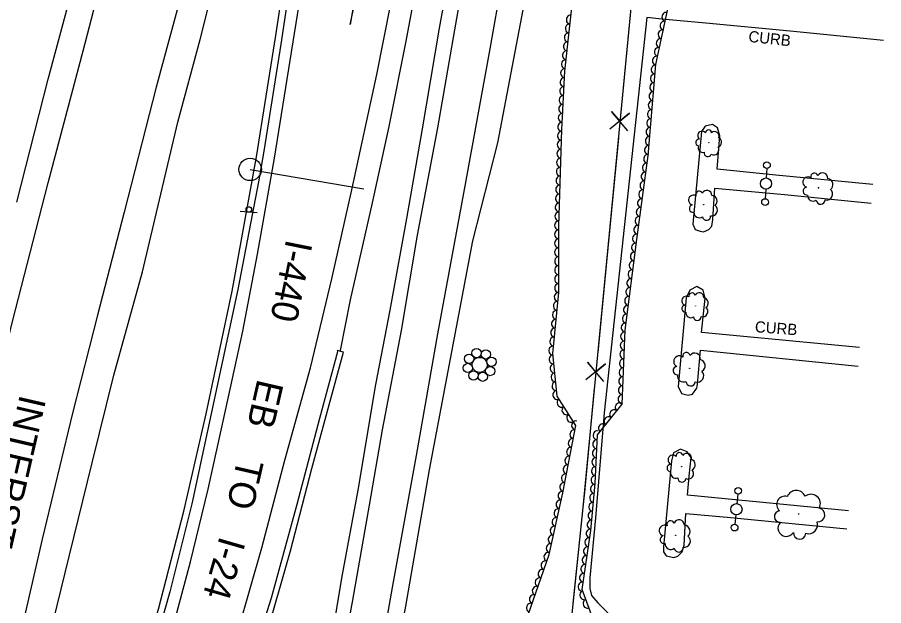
# Model space of a CAD drawing. Extents: x 1722896 to 1754269, y 648279 to 666297.
# Drawn here: x 1753758.5 to 1754145.5, y 654149.6 to 654412.3 of the extents above; entities that cross this region are included whole.
import ezdxf

# ---------------------------------------------------------------- set-up
doc = ezdxf.new("R2010")
doc.units = 0
for name, color, linetype in [('DESIGN - CENTERLINE - Proposed Text', 7, 'Continuous'), ('DESIGN - PUBLIC HEARING - Shapes', 7, 'Continuous'), ('DESIGN - SCRATCH - User 1', 7, 'Continuous'), ('DESIGN - SHEET - Linework', 7, 'Continuous'), ('SURVEY - CENTERLINE - Preliminary Text', 7, 'Continuous'), ('SURVEY - DTM - Breaklines', 7, 'Continuous'), ('SURVEY - VEGETATION - Features with Text', 7, 'Continuous')]:
    doc.layers.add(name, color=color, linetype=linetype)

msp = doc.modelspace()

# ---------------------------------------------------------------- linework, layer by layer
at = {"layer": 'DESIGN - CENTERLINE - Proposed Text'}
for points in [[(1754086.74, 654984.27), (1754081.58, 654936.91), (1754076.76, 654892.09), (1754070.63, 654830.18), (1754065.84, 654781.45), (1754062.33, 654743.83), (1754058.83, 654686.74), (1754054.63, 654643.92), (1754047.01, 654566.87), (1754011.15, 654193.48), (1753992.53, 654013.5), (1753984.63, 653986.33), (1753984.9, 653889.16), (1753981.03, 653847.44)], [(1754033.32, 654424.35), (1754028.54, 654374.58)], [(1754031.22, 654361.67), (1754024.01, 654370.29), (1754027.61, 654365.93), (1754031.98, 654369.53), (1754023.26, 654362.43)], [(1754027.01, 654358.55), (1754022.57, 654312.37)], [(1754022.57, 654312.37), (1754017.79, 654262.6)], [(1754020.47, 654249.68), (1754013.26, 654258.31), (1754016.86, 654253.95), (1754021.22, 654257.54), (1754012.51, 654250.45)], [(1754016.25, 654246.57), (1754011.82, 654200.38)], [(1754011.82, 654200.38), (1754011.15, 654193.48), (1754006.72, 654150.64)]]:
    msp.add_lwpolyline(points, dxfattribs=at)
at = {"layer": 'DESIGN - PUBLIC HEARING - Shapes'}
for p, q in [((1753862.49, 654344.41), (1753913.3, 654335.76)), ((1753862.53, 654344.4), (1753862.53, 654344.4)), ((1753865.56, 654325.03), (1753858.08, 654325.57))]:
    msp.add_line(p, q, dxfattribs=at)
for centre, radius in [((1753862.49, 654344.41), 5), ((1753861.89, 654326.52), 1.25)]:
    msp.add_circle(centre, radius, dxfattribs=at)
at = {"layer": 'DESIGN - SCRATCH - User 1'}
for points in [[(1753763.63, 653988.47), (1753770.86, 654006.84), (1753790.4, 654053.95), (1753805.13, 654094.56), (1753821.52, 654148.14), (1753832.93, 654192.43), (1753842.82, 654235.28), (1753854.43, 654289.99), (1753865.33, 654349.95), (1753873.91, 654404.17), (1753880.85, 654449.64), (1753889.9, 654504.45), (1753897, 654549.66), (1753905.4, 654605.7), (1753913.62, 654657.92), (1753922.83, 654713.41), (1753929.26, 654756.83), (1753938, 654807.47), (1753940.15, 654807.16), (1753939.99, 654804.99)], [(1753939.99, 654804.99), (1753933.05, 654761.28), (1753925.07, 654712.32), (1753918.28, 654672.24), (1753912.4, 654635.76), (1753907.23, 654602.84), (1753902.61, 654569.68), (1753897.66, 654535.36), (1753891.12, 654492.55), (1753882.98, 654446.06), (1753876.2, 654400.37), (1753868.56, 654352.55), (1753866.17, 654338.81), (1753857, 654290.79), (1753836.41, 654195.13), (1753826.59, 654155.83), (1753817.12, 654122.26), (1753803.49, 654081.12), (1753786.25, 654035.48), (1753765.23, 653987.59)], [(1753802.83, 653973.26), (1753812.4, 653994.64), (1753824.8, 654022.64), (1753838.74, 654055.63), (1753851.03, 654087.44), (1753859.72, 654113.96), (1753872.07, 654153.21), (1753883.49, 654194.96), (1753893.66, 654233.39), (1753901.61, 654263.1)], [(1753803.42, 653971.84), (1753810.03, 653984.11), (1753816.09, 653997.75), (1753838.34, 654047.15), (1753855.86, 654093.56), (1753869.02, 654134.07), (1753880.54, 654174.14), (1753890.08, 654210.93), (1753904.25, 654262.89), (1753901.36, 654263.6), (1753901.61, 654263.1)]]:
    msp.add_lwpolyline(points, dxfattribs=at)
at = {"layer": 'SURVEY - CENTERLINE - Preliminary Text'}
for p, q in [((1753772.29, 654384.7), (1753784.26, 654429.64)), ((1753758.19, 654329.83), (1753772.29, 654384.7))]:
    msp.add_line(p, q, dxfattribs=at)
for points in [[(1754087.83, 655809.66), (1754087.37, 655738.41), (1754086.89, 655679.41), (1754087.29, 655614.25), (1754087.29, 655551.85), (1754087.27, 655498.17), (1754086.97, 655434.58), (1754086.26, 655367.72), (1754083.96, 655297.2), (1754076.66, 655179.22), (1754063.69, 655037.51), (1754023.81, 654669.27), (1754008.58, 654562.61), (1753996.06, 654477.51), (1753973, 654356.25)], [(1753735.57, 653926.4), (1753763.05, 654095.51), (1753770.89, 654127.84), (1753781.59, 654171.66), (1753791.84, 654213.36), (1753801.57, 654252.59), (1753814.46, 654298.65), (1753830.23, 654365.54), (1753840.1, 654402.39), (1753851.08, 654445.71), (1753867.64, 654508.25), (1753876.77, 654545.19), (1753887.02, 654591.14), (1753896.04, 654626.82), (1753906.82, 654673.76), (1753912.65, 654701.37), (1753916.86, 654727.26), (1753921.33, 654748.07), (1753930.54, 654791.01), (1753934, 654807.21), (1753938, 654807.47)], [(1753664.78, 653798.5), (1753665.01, 653800.62), (1753670.01, 653846.95), (1753675.62, 653892.97), (1753682.69, 653936.69), (1753691.43, 653985.63), (1753700.23, 654031.31), (1753709.77, 654077.66), (1753720.65, 654126.06), (1753730.76, 654170.8), (1753743.07, 654222.13), (1753756.33, 654276.58), (1753772.27, 654338.34), (1753787.82, 654397.4), (1753804.87, 654462.71)], [(1753979.93, 654457.38), (1753969.6, 654398.23), (1753958.62, 654337.83), (1753946.13, 654271.07), (1753936.59, 654216.71), (1753925.91, 654157.82), (1753915.19, 654097.19), (1753904.19, 654038.08), (1753893.58, 653979.48), (1753884.71, 653929.86), (1753875.84, 653879.85), (1753866.51, 653828.98), (1753857.5, 653777.12), (1753848.45, 653725.95), (1753839.44, 653674.5), (1753829.59, 653618.85), (1753818.91, 653557.07), (1753809.64, 653502.52), (1753800.72, 653450.7), (1753789.98, 653389.2), (1753781.25, 653335.53), (1753772.02, 653280.83)], [(1753804.95, 653574.31), (1753811.7, 653613.42), (1753819.08, 653656.32), (1753827.27, 653699.78), (1753834.08, 653741.18), (1753841.94, 653784.41), (1753849.62, 653828.37), (1753857.73, 653875.05), (1753866.18, 653921.02), (1753874.47, 653967.77), (1753881.4, 654003.71), (1753889.81, 654049.24), (1753900.12, 654107.9), (1753908.41, 654152.12), (1753915.88, 654194.5), (1753921.69, 654228.21), (1753930.06, 654272.56), (1753937.29, 654315.09), (1753946.3, 654362.93), (1753953.89, 654406.75), (1753961.98, 654452.38)], [(1753770.46, 653985.71), (1753786.94, 654024.12), (1753797.75, 654050.62), (1753809.67, 654082.22), (1753818.78, 654110.17), (1753828.11, 654140.31), (1753835.83, 654169.21), (1753843.7, 654201.72), (1753851.8, 654238.11), (1753859.23, 654272.24), (1753865.77, 654306.55), (1753873.35, 654349.35), (1753880.98, 654396.75), (1753888.4, 654443.17)], [(1753835.96, 654438.29), (1753820.5, 654381.14), (1753806.15, 654325.3), (1753794.3, 654279.39), (1753783.09, 654235.57), (1753769.58, 654179.39), (1753755.52, 654118.34), (1753741.25, 654052.6), (1753729.3, 653990.05), (1753717.45, 653924.44), (1753712.02, 653881.29)], [(1753951.63, 654433.72), (1753946.88, 654407.49), (1753939.2, 654361.62), (1753932.29, 654322.56), (1753924.84, 654281.52), (1753918.51, 654248.44), (1753910.61, 654201.24), (1753903.33, 654161.9), (1753897.93, 654129.51), (1753890.42, 654089.47), (1753882.96, 654049.98), (1753876.65, 654015.26), (1753869.6, 653975.11), (1753862.96, 653941.2), (1753854.81, 653898.54), (1753847.69, 653856.87), (1753840.65, 653817.91), (1753834.97, 653785.77), (1753827.99, 653745.75), (1753819.88, 653700.05), (1753814.18, 653665.72), (1753807.57, 653627.34), (1753799.4, 653582.24)], [(1753902.82, 654263.56), (1753907.27, 654286.17), (1753917.2, 654329.53), (1753924.54, 654363.56), (1753932.19, 654401.7), (1753937.83, 654432.01)], [(1753909.08, 654420.6), (1753907.16, 654409.11), (1753911.42, 654429.24)], [(1753793.36, 653976.26), (1753810.5, 654014.36), (1753825.56, 654047.69), (1753836.96, 654076.76), (1753846.72, 654105.95), (1753857.35, 654139.14), (1753867.68, 654175.45), (1753878, 654214.58), (1753889.48, 654255.82), (1753898.99, 654295.51), (1753907.96, 654335.33), (1753919.08, 654386.71), (1753925.25, 654417.54)], [(1754145.54, 654402.02), (1754103.78, 654406.14), (1754066.11, 654409.69), (1754046.41, 654411.45), (1754039.76, 654412.22), (1754020.71, 654235.69), (1754016.81, 654188.85), (1754014.25, 654162.1), (1754014.19, 654157.31), (1754015.01, 654154.21), (1754017.8, 654150.93), (1754022.1, 654146.65), (1754022.85, 654141.6), (1754022.07, 654128.32), (1754033.37, 654127.5), (1754079.29, 654123.29), (1754124.78, 654119.37)], [(1754140.74, 654337.67), (1754097.42, 654341.82), (1754071.16, 654344.45), (1754072.32, 654359.41), (1754071.31, 654363.04), (1754069.1, 654364.51), (1754065.85, 654363.71), (1754064.14, 654361.38), (1754060.34, 654320.02), (1754061.37, 654317.58), (1754063.48, 654316.86), (1754065.1, 654316.49), (1754067.38, 654317.62), (1754068.71, 654319.06), (1754069.15, 654322.03), (1754070.11, 654335.96), (1754101.3, 654333.14), (1754139.9, 654329.39)], [(1753973, 654356.25), (1753961.89, 654312.49), (1753942.41, 654210.34), (1753931.96, 654149.4), (1753919.76, 654084.33), (1753908.2, 654019.72), (1753895.83, 653956.19), (1753882.91, 653881.84), (1753868.06, 653803.02), (1753858.53, 653746.62), (1753846.89, 653683.25), (1753837.6, 653628.72), (1753826.88, 653565.51), (1753813.83, 653488.87), (1753804.22, 653421.48), (1753789.48, 653343.12), (1753779.22, 653282.72)], [(1754134.77, 654264.85), (1754064.16, 654271.62), (1754065.79, 654286.86), (1754064.86, 654290.43), (1754062.11, 654292.17), (1754058.93, 654290.52), (1754057.34, 654287.14), (1754053.75, 654247.48), (1754055.14, 654244.41), (1754058.18, 654243.56), (1754060.12, 654244.06), (1754062.01, 654246.74), (1754062.38, 654248.49), (1754063.7, 654263.72), (1754134.16, 654256.57)], [(1754129.77, 654191.92), (1754057.86, 654198.97), (1754058.69, 654207.42), (1754059.5, 654215.84), (1754057.81, 654218.28), (1754054.72, 654219.53), (1754051.66, 654217.86), (1754050.81, 654214.24), (1754047.22, 654175.94), (1754047.17, 654173.65), (1754048.4, 654171.87), (1754051.75, 654171.14), (1754053.57, 654171.74), (1754055.51, 654173.64), (1754056.44, 654176.69), (1754057.2, 654190.76), (1754075.58, 654189.12), (1754129.11, 654183.89)]]:
    msp.add_lwpolyline(points, dxfattribs=at)
at = {"layer": 'SURVEY - DTM - Breaklines'}
for p, q in [((1754093.31, 654344.82), (1754093.1, 654340.57)), ((1754092.85, 654335.58), (1754092.63, 654331.34)), ((1754080.41, 654199.41), (1754079.99, 654195.18)), ((1754079.51, 654190.2), (1754079.09, 654185.97))]:
    msp.add_line(p, q, dxfattribs=at)
for centre, radius in [((1754093.39, 654346.32), 1.5), ((1754092.97, 654338.08), 2.5), ((1754092.56, 654329.84), 1.5), ((1753963.63, 654262.4), 2.08), ((1753967.76, 654261.84), 2.08), ((1753960.31, 654259.88), 2.08), ((1753965.03, 654257.14), 3.36), ((1753970.28, 654258.52), 2.08), ((1753959.75, 654255.76), 2.08), ((1753962.27, 654252.44), 2.08), ((1753969.72, 654254.39), 2.08), ((1753966.4, 654251.87), 2.08), ((1754080.55, 654200.9), 1.5), ((1754079.75, 654192.69), 2.5), ((1754078.95, 654184.48), 1.5)]:
    msp.add_circle(centre, radius, dxfattribs=at)
at = {"layer": 'SURVEY - VEGETATION - Features with Text'}
for points in [[(1753940.34, 654014.62), (1753944.12, 654036.02), (1753949.84, 654053.02), (1753952.49, 654072.42), (1753960.64, 654092.78), (1753974.22, 654107.66), (1753983.29, 654121.71), (1753984.37, 654138.66), (1753996.03, 654172.52), (1754002.26, 654200.07), (1754008.02, 654230.15), (1753999.71, 654243.11), (1753997.68, 654262.23), (1754000.46, 654289.38), (1754000.4, 654319), (1754001.79, 654362.25), (1754003.12, 654388.23), (1754007.11, 654424.85)], [(1754016.49, 654141.46), (1754010.76, 654156.91), (1754014.74, 654183.19), (1754016.64, 654204.17), (1754017.65, 654225.93), (1754028.66, 654239.63), (1754030.03, 654272.67), (1754035.2, 654313.11), (1754040.39, 654350.61), (1754043.76, 654391.3), (1754049.44, 654417.46)]]:
    msp.add_lwpolyline(points, dxfattribs=at)
for centre, radius in [((1754067.5, 654356.29), 0.069), ((1754116.43, 654336.18), 0.0823), ((1754065.14, 654328.62), 0.0779), ((1754061.47, 654283.45), 0.0726), ((1754058.83, 654255.54), 0.0867), ((1754055.26, 654211.69), 0.076), ((1754107.52, 654190.56), 0.13), ((1754052.58, 654181), 0.084)]:
    msp.add_circle(centre, radius, dxfattribs=at)
for centre, radius, start, end in [((1754064.43, 654359.49), 1.97, 39.9116, 233.3313), ((1754067.3, 654360.72), 1.36, 359.891, 178.6366), ((1754070.04, 654359.31), 1.98, 337.7748, 134.5637), ((1754063.05, 654356.42), 1.5, 82.5303, 259.8495), ((1754070.9, 654356.54), 2.25, 286.8275, 64.3518), ((1754064.76, 654354.14), 2.13, 157.8174, 284.663), ((1754066.91, 654351.73), 1.65, 167.9763, 342.9765), ((1754069.69, 654353.14), 2.24, 237.7234, 33.5619), ((1754111.79, 654338.73), 2.35, 57.3447, 250.7644), ((1754114.62, 654341.16), 1.62, 17.324, 196.0697), ((1754118.24, 654340.53), 2.36, 355.2079, 151.9968), ((1754120.21, 654337.68), 2.69, 304.2606, 81.7849), ((1754111.32, 654334.74), 1.79, 99.9634, 277.2825), ((1754060.59, 654330.72), 2.23, 61.2575, 254.6772), ((1754063.1, 654333.2), 1.53, 21.2368, 199.9824), ((1754066.57, 654332.84), 2.23, 359.1206, 155.9095), ((1754068.61, 654330.28), 2.55, 308.1734, 85.6976), ((1754114.08, 654332.76), 2.54, 175.2505, 302.0961), ((1754120.04, 654333.39), 2.67, 255.1565, 50.9949), ((1754060.4, 654326.92), 1.7, 103.8761, 281.1953), ((1754068.73, 654326.21), 2.53, 259.0692, 54.9077), ((1754117.39, 654330.79), 1.97, 185.4094, 0.4096), ((1754063.14, 654325.23), 2.4, 179.1632, 306.0088), ((1754066.39, 654323.58), 1.86, 189.3221, 4.3224), ((1754063.1, 654287.27), 2.08, 354.7643, 151.5532), ((1754057.4, 654285.72), 2.08, 56.9011, 250.3208), ((1754059.91, 654287.85), 1.43, 16.8805, 195.6261), ((1754064.82, 654284.74), 2.37, 303.817, 81.3413), ((1754056.96, 654282.21), 1.58, 99.5198, 276.839), ((1754064.64, 654280.96), 2.35, 254.7129, 50.5514), ((1754059.38, 654280.44), 2.24, 174.8069, 301.6525), ((1754062.28, 654278.69), 1.74, 184.9658, 359.966), ((1754057.42, 654260.94), 1.71, 11.9255, 190.6712), ((1754061.16, 654259.93), 2.49, 349.8094, 146.5983), ((1754054.21, 654258.67), 2.48, 51.9462, 245.3659), ((1754062.94, 654256.74), 2.83, 298.8621, 76.3863), ((1754053.33, 654254.54), 1.89, 94.5649, 271.884), ((1754056.02, 654252.18), 2.67, 169.8519, 296.6976), ((1754062.34, 654252.25), 2.81, 249.7579, 45.5964), ((1754059.3, 654249.79), 2.08, 180.0108, 355.0111), ((1754051.36, 654214.65), 2.17, 48.8154, 242.2351), ((1754054.28, 654216.48), 1.5, 8.7947, 187.5403), ((1754057.51, 654215.41), 2.18, 346.6785, 143.4675), ((1754050.39, 654211.07), 1.65, 91.4341, 268.7532), ((1754058.91, 654212.54), 2.48, 295.7313, 73.2555), ((1754052.64, 654208.88), 2.34, 166.7211, 293.5668), ((1754058.17, 654208.64), 2.47, 246.6271, 42.4656), ((1754055.39, 654206.63), 1.82, 176.88, 351.8803), ((1754106.49, 654196.88), 4.24, 21.8605, 159.3847), ((1754101.44, 654194.82), 3.72, 72.8078, 229.5967), ((1754113.05, 654195.17), 4.21, 332.7563, 128.5948), ((1754116.15, 654190.21), 3.1, 263.0092, 78.0095), ((1754099.24, 654189.45), 2.55, 94.9239, 273.6696), ((1754047.66, 654183.23), 2.4, 61.6848, 255.1045), ((1754050.35, 654185.92), 1.65, 21.6641, 200.4097), ((1754054.09, 654185.57), 2.41, 359.5479, 156.3369), ((1754056.31, 654182.82), 2.74, 308.6007, 86.1249), ((1754102.03, 654184.27), 3.71, 134.9446, 328.3643), ((1754112, 654185.78), 4, 252.8503, 19.696), ((1754047.5, 654179.14), 1.83, 104.3034, 281.6226), ((1754108.01, 654182.2), 2.82, 177.5633, 354.8824), ((1754050.46, 654177.33), 2.59, 179.5905, 306.4362), ((1754056.47, 654178.44), 2.72, 259.4965, 55.335), ((1754053.97, 654175.59), 2.01, 189.7494, 4.7497)]:
    msp.add_arc(centre, radius, start, end, dxfattribs=at)
for centre, major_axis in [((1754005.63, 654411.24), (0.22, 1.99)), ((1754048.37, 654412.5), (0.42, 1.95)), ((1754005.2, 654407.26), (0.22, 1.99)), ((1754047.52, 654408.59), (0.42, 1.95)), ((1754046.67, 654404.68), (0.42, 1.95)), ((1754004.76, 654403.29), (0.22, 1.99)), ((1754045.82, 654400.77), (0.42, 1.95)), ((1754004.33, 654399.31), (0.22, 1.99)), ((1754044.97, 654396.86), (0.42, 1.95)), ((1754003.9, 654395.33), (0.22, 1.99)), ((1754044.12, 654392.95), (0.42, 1.95)), ((1754003.46, 654391.36), (0.22, 1.99)), ((1754043.57, 654389), (0.17, 1.99)), ((1754003.08, 654387.38), (0.1, 2)), ((1754043.24, 654385.01), (0.17, 1.99)), ((1754002.87, 654383.38), (0.1, 2)), ((1754042.91, 654381.03), (0.17, 1.99)), ((1754002.67, 654379.39), (0.1, 2)), ((1754042.58, 654377.04), (0.17, 1.99)), ((1754002.46, 654375.39), (0.1, 2)), ((1754042.25, 654373.05), (0.17, 1.99)), ((1754002.26, 654371.4), (0.1, 2)), ((1754041.92, 654369.07), (0.17, 1.99)), ((1754002.05, 654367.4), (0.1, 2)), ((1754041.59, 654365.08), (0.17, 1.99)), ((1754001.85, 654363.41), (0.1, 2)), ((1754041.26, 654361.09), (0.17, 1.99)), ((1754001.7, 654359.41), (0.06, 2)), ((1754040.93, 654357.11), (0.17, 1.99)), ((1754001.57, 654355.41), (0.06, 2)), ((1754040.6, 654353.12), (0.17, 1.99)), ((1754001.44, 654351.42), (0.06, 2)), ((1754040.19, 654349.14), (0.27, 1.98)), ((1754001.31, 654347.42), (0.06, 2)), ((1754001.18, 654343.42), (0.06, 2)), ((1754039.64, 654345.18), (0.27, 1.98)), ((1754001.06, 654339.42), (0.06, 2)), ((1754039.09, 654341.22), (0.27, 1.98)), ((1754000.93, 654335.42), (0.06, 2)), ((1754038.54, 654337.26), (0.27, 1.98)), ((1754000.8, 654331.43), (0.06, 2)), ((1754037.99, 654333.3), (0.27, 1.98)), ((1754000.67, 654327.43), (0.06, 2)), ((1754037.44, 654329.33), (0.27, 1.98)), ((1754000.54, 654323.43), (0.06, 2)), ((1754036.9, 654325.37), (0.27, 1.98)), ((1754000.41, 654319.43), (0.06, 2)), ((1754036.35, 654321.41), (0.27, 1.98)), ((1754000.41, 654315.43), (0, 2)), ((1754035.8, 654317.45), (0.27, 1.98)), ((1754000.41, 654311.43), (0, 2)), ((1754035.25, 654313.48), (0.27, 1.98)), ((1754000.42, 654307.43), (0, 2)), ((1754034.74, 654309.52), (0.25, 1.98)), ((1754000.43, 654303.43), (0, 2)), ((1754034.23, 654305.55), (0.25, 1.98)), ((1754000.44, 654299.43), (0, 2)), ((1754033.73, 654301.58), (0.25, 1.98)), ((1754000.44, 654295.43), (0, 2)), ((1754033.22, 654297.61), (0.25, 1.98)), ((1754000.45, 654291.43), (0, 2)), ((1754032.71, 654293.65), (0.25, 1.98)), ((1754000.26, 654287.44), (0.2, 1.99)), ((1754032.21, 654289.68), (0.25, 1.98)), ((1753999.85, 654283.46), (0.2, 1.99)), ((1754031.7, 654285.71), (0.25, 1.98)), ((1753999.44, 654279.48), (0.2, 1.99)), ((1754031.19, 654281.74), (0.25, 1.98)), ((1754030.69, 654277.77), (0.25, 1.98)), ((1753999.04, 654275.5), (0.2, 1.99)), ((1754030.18, 654273.81), (0.25, 1.98)), ((1753998.63, 654271.53), (0.2, 1.99)), ((1754029.91, 654269.82), (0.08, 2)), ((1753998.22, 654267.55), (0.2, 1.99)), ((1754029.75, 654265.82), (0.08, 2)), ((1753997.82, 654263.57), (0.2, 1.99)), ((1754029.58, 654261.83), (0.08, 2)), ((1753997.96, 654259.59), (-0.21, 1.99)), ((1754029.41, 654257.83), (0.08, 2)), ((1753998.38, 654255.61), (-0.21, 1.99)), ((1754029.25, 654253.83), (0.08, 2)), ((1753998.81, 654251.63), (-0.21, 1.99)), ((1754029.08, 654249.84), (0.08, 2)), ((1753999.23, 654247.66), (-0.21, 1.99)), ((1754028.91, 654245.84), (0.08, 2)), ((1753999.65, 654243.68), (-0.21, 1.99)), ((1754028.75, 654241.84), (0.08, 2)), ((1754001.56, 654240.22), (-1.08, 1.68)), ((1754027.54, 654238.24), (1.25, 1.56)), ((1754003.72, 654236.86), (-1.08, 1.68)), ((1754005.88, 654233.49), (-1.08, 1.68)), ((1754025.03, 654235.12), (1.25, 1.56)), ((1754008.01, 654230.12), (0.38, 1.96)), ((1754022.53, 654232), (1.25, 1.56)), ((1754007.26, 654226.19), (0.38, 1.96)), ((1754017.64, 654225.72), (0.09, 2)), ((1754020.02, 654228.88), (1.25, 1.56)), ((1754006.51, 654222.26), (0.38, 1.96)), ((1754017.45, 654221.72), (0.09, 2)), ((1754005.76, 654218.33), (0.38, 1.96)), ((1754017.27, 654217.73), (0.09, 2)), ((1754005, 654214.4), (0.38, 1.96)), ((1754017.08, 654213.73), (0.09, 2)), ((1754004.25, 654210.47), (0.38, 1.96)), ((1754003.5, 654206.54), (0.38, 1.96)), ((1754016.9, 654209.74), (0.09, 2)), ((1754002.74, 654202.62), (0.38, 1.96)), ((1754016.71, 654205.74), (0.09, 2)), ((1754001.95, 654198.7), (0.44, 1.95)), ((1754016.42, 654201.75), (0.18, 1.99)), ((1754001.06, 654194.8), (0.44, 1.95)), ((1754016.06, 654197.77), (0.18, 1.99)), ((1754000.18, 654190.89), (0.44, 1.95)), ((1754015.7, 654193.79), (0.18, 1.99)), ((1753999.3, 654186.99), (0.44, 1.95)), ((1754015.34, 654189.8), (0.18, 1.99)), ((1753998.42, 654183.09), (0.44, 1.95)), ((1754014.98, 654185.82), (0.18, 1.99)), ((1753997.54, 654179.19), (0.44, 1.95)), ((1754014.54, 654181.84), (0.3, 1.98)), ((1753996.66, 654175.29), (0.44, 1.95)), ((1754013.94, 654177.89), (0.3, 1.98)), ((1753995.65, 654171.42), (0.65, 1.89)), ((1754013.34, 654173.93), (0.3, 1.98)), ((1753994.35, 654167.64), (0.65, 1.89)), ((1754012.74, 654169.98), (0.3, 1.98)), ((1753993.05, 654163.86), (0.65, 1.89)), ((1754012.14, 654166.02), (0.3, 1.98)), ((1753991.74, 654160.07), (0.65, 1.89)), ((1754011.54, 654162.07), (0.3, 1.98)), ((1753990.44, 654156.29), (0.65, 1.89)), ((1754010.94, 654158.11), (0.3, 1.98)), ((1753989.14, 654152.51), (0.65, 1.89)), ((1754011.73, 654154.3), (-0.7, 1.88)), ((1753987.84, 654148.73), (0.65, 1.89)), ((1754013.12, 654150.55), (-0.7, 1.88))]:
    msp.add_ellipse(centre, major_axis=major_axis, ratio=0.940188, start_param=0, end_param=3.141593, dxfattribs=at)

# ---------------------------------------------------------------- texts
at = {"layer": 'DESIGN - SCRATCH - User 1'}
for rotation, p in [(353.8718, (1754084.93, 654401.38)), (355.7074, (1754087.88, 654271.75))]:
    msp.add_text('CURB', height=5, rotation=rotation, dxfattribs=at).set_placement(p)
at = {"layer": 'DESIGN - SHEET - Linework'}
for s, rotation, p in [('I-440', 258.6561, (1753878.65, 654313.61)), ('EB', 257.0311, (1753865.83, 654251.25)), ('INTERSTATE 24 WB', 257.0311, (1753759.68, 654244.25)), ('TO', 257.0311, (1753856.88, 654215.91)), ('I-24', 253.8861, (1753849, 654181.1))]:
    msp.add_text(s, height=12, rotation=rotation, dxfattribs=at).set_placement(p)

doc.saveas('drawing.dxf')
